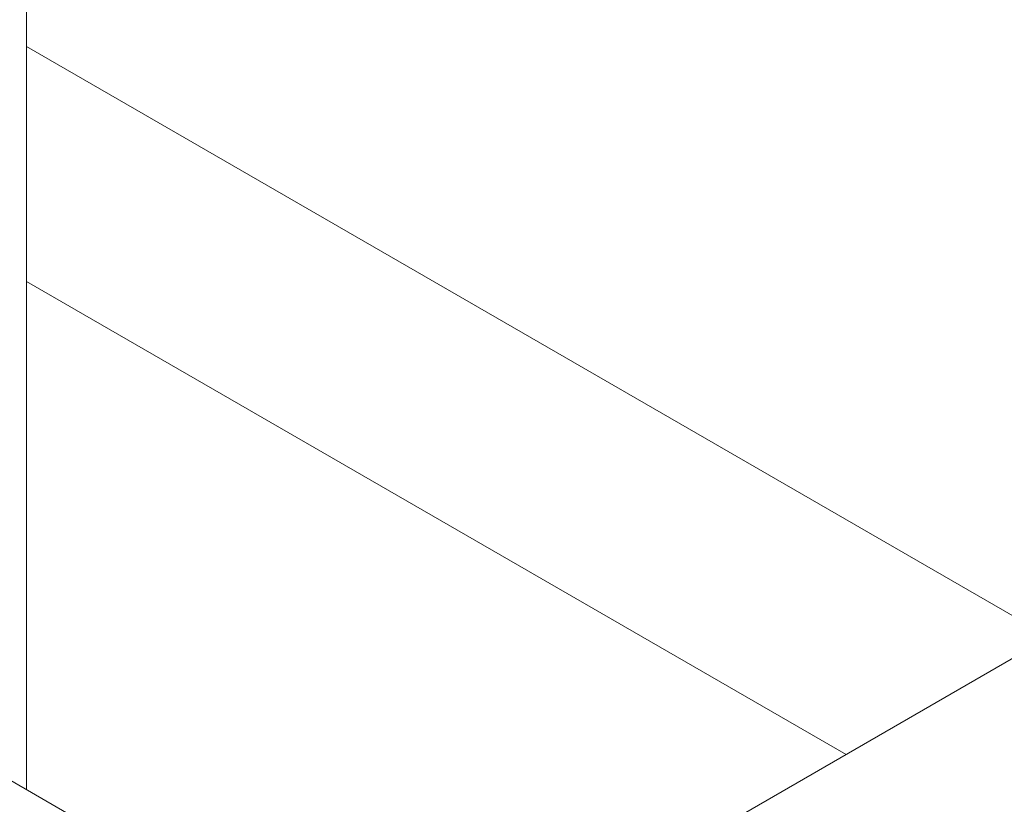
# Model space of a CAD drawing. Header units: millimetres. Extents: x 450 to 25135, y 150 to 17673.
# Tile 418 of 463: x 22011 to 22076, y 12605 to 12657. Entities that reach past the tile are written whole.
import ezdxf

# ---------------------------------------------------------------- set-up
doc = ezdxf.new("R2010")
doc.units = ezdxf.units.MM
doc.linetypes.add('SLD-Continua', pattern=[0])
doc.layers.add('COTAS', color=1, linetype='SLD-Continua')
doc.layers.add('OCULTA', color=8, linetype='SLD-Continua')

msp = doc.modelspace()

# ---------------------------------------------------------------- linework, layer by layer
at = {"color": 7, "linetype": 'SLD-Continua', "lineweight": 18, "ltscale": 30}
msp.add_line((23108.786, 13210.729), (22036.461, 12591.842), dxfattribs=at)
at = {"layer": 'COTAS', "linetype": 'SLD-Continua', "lineweight": 18, "ltscale": 30}
for p, q in [((22011.405, 12723.028), (22011.405, 12606.303)), ((22023.146, 12599.527), (22006.388, 12609.199))]:
    msp.add_line(p, q, dxfattribs=at)
at = {"layer": 'OCULTA', "linetype": 'SLD-Continua', "lineweight": 18, "ltscale": 30}
for p, q in [((22078.984, 12616.384), (22011.405, 12655.387)), ((22078.984, 12616.384), (22011.405, 12655.387)), ((22078.984, 12616.384), (22011.405, 12655.387)), ((22078.984, 12616.384), (22011.405, 12655.387)), ((22065.541, 12608.626), (22011.405, 12639.87)), ((22065.541, 12608.626), (22011.405, 12639.87)), ((22065.541, 12608.626), (22011.405, 12639.87)), ((22065.541, 12608.626), (22011.405, 12639.87))]:
    msp.add_line(p, q, dxfattribs=at)

doc.saveas('drawing.dxf')
